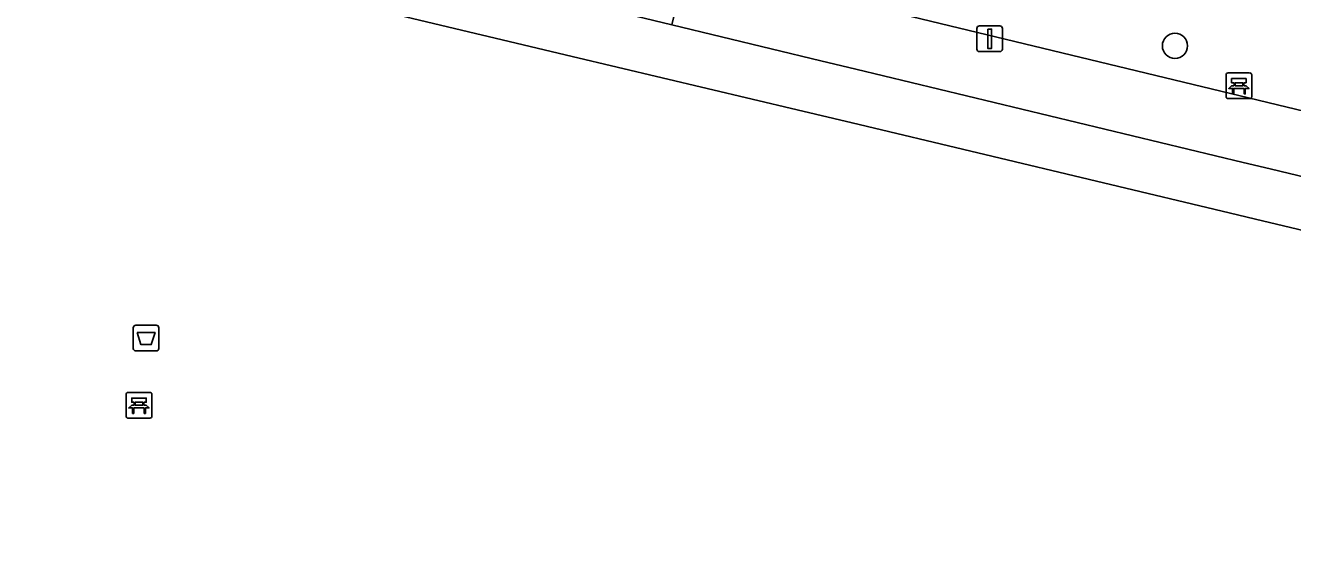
# Model space of a CAD drawing. Extents: x 162803 to 163818, y 381639 to 382475.
# Drawn here: x 163312.66 to 163361.88, y 382135.2 to 382155.06 of the extents above; entities that cross this region are included whole.
import ezdxf

# ---------------------------------------------------------------- set-up
doc = ezdxf.new("R2010")
doc.units = 0
for name, color, linetype in [('IMGEO_Afvalbak', 7, 'Continuous'), ('IMGEO_Bank', 7, 'Continuous'), ('IMGEO_Boom', 7, 'Continuous'), ('IMGEO_Groenvoorziening', 7, 'Continuous'), ('IMGEO_Lichtmast', 7, 'Continuous'), ('IMGEO_Voetpad_open', 7, 'Continuous')]:
    doc.layers.add(name, color=color, linetype=linetype)

msp = doc.modelspace()

# ---------------------------------------------------------------- linework, layer by layer
at = {"layer": 'IMGEO_Afvalbak'}
for p, q in [((163316.851, 382142.516), (163316.851, 382143.316)), ((163316.851, 382143.316), (163316.851, 382142.516)), ((163316.951, 382143.416), (163317.741, 382143.416)), ((163317.741, 382143.416), (163316.951, 382143.416)), ((163317.841, 382143.316), (163317.841, 382142.516)), ((163317.841, 382142.516), (163317.841, 382143.316)), ((163317.741, 382142.416), (163316.951, 382142.416)), ((163316.951, 382142.416), (163317.741, 382142.416))]:
    msp.add_line(p, q, dxfattribs=at)
msp.add_lwpolyline([(163316.994, 382143.13), (163317.698, 382143.13), (163317.549, 382142.66), (163317.143, 382142.66), (163316.994, 382143.13)], dxfattribs=at)
for centre, start, end in [((163316.951, 382143.316), 90, 180), ((163316.951, 382143.316), 90, 180), ((163317.741, 382143.316), 0, 90), ((163317.741, 382143.316), 360, 90), ((163316.951, 382142.516), 180, 270), ((163316.951, 382142.516), 180, 270), ((163317.741, 382142.516), 270, 0), ((163317.741, 382142.516), 270, 0)]:
    msp.add_arc(centre, 0.1, start, end, dxfattribs=at)
at = {"layer": 'IMGEO_Bank'}
for p, q in [((163359.293, 382152.286), (163359.293, 382153.127)), ((163359.293, 382153.127), (163359.293, 382152.286)), ((163359.368, 382153.211), (163360.209, 382153.211)), ((163360.209, 382153.211), (163359.368, 382153.211)), ((163360.293, 382153.136), (163360.293, 382152.295)), ((163360.293, 382152.295), (163360.293, 382153.136)), ((163359.99, 382152.609), (163359.597, 382152.609)), ((163359.602, 382152.717), (163359.602, 382152.823)), ((163359.646, 382152.823), (163359.646, 382152.717)), ((163359.934, 382152.829), (163359.652, 382152.829)), ((163359.652, 382152.711), (163359.934, 382152.711)), ((163359.94, 382152.717), (163359.94, 382152.823)), ((163359.984, 382152.823), (163359.984, 382152.717)), ((163360.218, 382152.211), (163359.377, 382152.211)), ((163359.377, 382152.211), (163360.218, 382152.211)), ((163316.571, 382139.88), (163316.571, 382140.721)), ((163316.571, 382140.721), (163316.571, 382139.88)), ((163316.646, 382140.805), (163317.487, 382140.805)), ((163317.487, 382140.805), (163316.646, 382140.805)), ((163317.571, 382140.73), (163317.571, 382139.889)), ((163317.571, 382139.889), (163317.571, 382140.73)), ((163317.268, 382140.203), (163316.875, 382140.203)), ((163316.88, 382140.311), (163316.88, 382140.417)), ((163316.924, 382140.417), (163316.924, 382140.311)), ((163317.212, 382140.423), (163316.93, 382140.423)), ((163316.93, 382140.305), (163317.212, 382140.305)), ((163317.218, 382140.311), (163317.218, 382140.417)), ((163317.262, 382140.417), (163317.262, 382140.311)), ((163317.496, 382139.805), (163316.655, 382139.805)), ((163316.655, 382139.805), (163317.496, 382139.805))]:
    msp.add_line(p, q, dxfattribs=at)
for points in [[(163359.596, 382152.829), (163359.51, 382152.829), (163359.51, 382152.99), (163360.073, 382152.99), (163360.073, 382152.829), (163359.99, 382152.829)], [(163359.54, 382152.609), (163359.398, 382152.609), (163359.51, 382152.711), (163359.596, 382152.711)], [(163359.59, 382152.602), (163359.59, 382152.395), (163359.547, 382152.395), (163359.547, 382152.602)], [(163359.99, 382152.711), (163360.073, 382152.711), (163360.185, 382152.609), (163360.046, 382152.609)], [(163360.04, 382152.602), (163360.04, 382152.395), (163359.996, 382152.395), (163359.996, 382152.602)], [(163316.818, 382140.203), (163316.676, 382140.203), (163316.788, 382140.305), (163316.874, 382140.305)], [(163316.874, 382140.423), (163316.788, 382140.423), (163316.788, 382140.584), (163317.351, 382140.584), (163317.351, 382140.423), (163317.268, 382140.423)], [(163316.868, 382140.196), (163316.868, 382139.989), (163316.825, 382139.989), (163316.825, 382140.196)], [(163317.268, 382140.305), (163317.351, 382140.305), (163317.463, 382140.203), (163317.324, 382140.203)], [(163317.318, 382140.196), (163317.318, 382139.989), (163317.274, 382139.989), (163317.274, 382140.196)]]:
    msp.add_lwpolyline(points, dxfattribs=at)
for centre, radius, start, end in [((163359.371, 382153.133), 0.0779, 92.4484, 184.2845), ((163359.371, 382153.133), 0.0779, 92.4484, 184.2845), ((163360.215, 382153.133), 0.0779, 2.4484, 94.2845), ((163360.215, 382153.133), 0.0779, 2.4484, 94.2845), ((163359.54, 382152.602), 0.00671, 2.8957, 87.1043), ((163359.597, 382152.602), 0.00671, 92.8957, 177.1043), ((163359.595, 382152.822), 0.00671, 2.8957, 87.1043), ((163359.595, 382152.718), 0.00671, 272.8957, 357.1043), ((163359.652, 382152.822), 0.00671, 92.8957, 177.1043), ((163359.652, 382152.718), 0.00671, 182.8957, 267.1043), ((163359.934, 382152.822), 0.00671, 2.8957, 87.1043), ((163359.934, 382152.718), 0.00671, 272.8957, 357.1043), ((163359.991, 382152.822), 0.00671, 92.8957, 177.1043), ((163359.991, 382152.718), 0.00671, 182.8957, 267.1043), ((163359.989, 382152.602), 0.00671, 2.8957, 87.1043), ((163360.046, 382152.602), 0.00671, 92.8957, 177.1043), ((163359.371, 382152.289), 0.0779, 182.4484, 274.2845), ((163359.371, 382152.289), 0.0779, 182.4484, 274.2845), ((163360.215, 382152.289), 0.0779, 272.4484, 4.2845), ((163360.215, 382152.289), 0.0779, 272.4484, 4.2845), ((163316.649, 382140.727), 0.0779, 92.4484, 184.2845), ((163316.649, 382140.727), 0.0779, 92.4484, 184.2845), ((163317.493, 382140.727), 0.0779, 2.4484, 94.2845), ((163317.493, 382140.727), 0.0779, 2.4484, 94.2845), ((163316.818, 382140.196), 0.00671, 2.8957, 87.1043), ((163316.875, 382140.196), 0.00671, 92.8957, 177.1043), ((163316.873, 382140.416), 0.00671, 2.8957, 87.1043), ((163316.873, 382140.312), 0.00671, 272.8957, 357.1043), ((163316.93, 382140.416), 0.00671, 92.8957, 177.1043), ((163316.93, 382140.312), 0.00671, 182.8957, 267.1043), ((163317.212, 382140.416), 0.00671, 2.8957, 87.1043), ((163317.212, 382140.312), 0.00671, 272.8957, 357.1043), ((163317.269, 382140.416), 0.00671, 92.8957, 177.1043), ((163317.269, 382140.312), 0.00671, 182.8957, 267.1043), ((163317.267, 382140.196), 0.00671, 2.8957, 87.1043), ((163317.324, 382140.196), 0.00671, 92.8957, 177.1043), ((163316.649, 382139.883), 0.0779, 182.4484, 274.2845), ((163316.649, 382139.883), 0.0779, 182.4484, 274.2845), ((163317.493, 382139.883), 0.0779, 272.4484, 4.2845), ((163317.493, 382139.883), 0.0779, 272.4484, 4.2845)]:
    msp.add_arc(centre, radius, start, end, dxfattribs=at)
at = {"layer": 'IMGEO_Boom'}
msp.add_circle((163357.308, 382154.261), 0.489, dxfattribs=at)
at = {"layer": 'IMGEO_Groenvoorziening'}
for points in [[(163362.364, 382151.707), (163363.339, 382155.573), (163356.026, 382157.354), (163323.14, 382165.323), (163320.628, 382165.9), (163315.3, 382167.211), (163314.355, 382163.32), (163338.36, 382157.513)], [(163295.227, 382165.323), (163294.668, 382163.195), (163295.55, 382162.985), (163313.112, 382158.803), (163333.895, 382153.854), (163342.628, 382151.775), (163344.765, 382151.266), (163359.411, 382147.779), (163360.431, 382147.536), (163378.53, 382143.226), (163427.031, 382131.676), (163427.406, 382133.488), (163361, 382149.482), (163359.96, 382149.732), (163344.914, 382153.356), (163343.556, 382153.683), (163337.772, 382155.076), (163333.95, 382155.997)], [(163427.031, 382131.676), (163378.53, 382143.226), (163360.431, 382147.536), (163359.411, 382147.779), (163344.765, 382151.266), (163342.628, 382151.775), (163333.895, 382153.854), (163313.112, 382158.803), (163295.55, 382162.985), (163294.668, 382163.195), (163286.387, 382131.648), (163317.39, 382119.198), (163320.353, 382126.576), (163333.259, 382121.451), (163330.2, 382114.053), (163345.456, 382107.927), (163361.874, 382101.334), (163416.208, 382079.515), (163424.081, 382117.46)]]:
    msp.add_lwpolyline(points, close=True, dxfattribs=at)
at = {"layer": 'IMGEO_Lichtmast'}
for p, q in [((163349.714, 382155.039), (163350.504, 382155.039)), ((163350.504, 382155.039), (163349.714, 382155.039)), ((163349.614, 382154.139), (163349.614, 382154.939)), ((163349.614, 382154.939), (163349.614, 382154.139)), ((163350.604, 382154.939), (163350.604, 382154.139)), ((163350.604, 382154.139), (163350.604, 382154.939)), ((163350.504, 382154.039), (163349.714, 382154.039)), ((163349.714, 382154.039), (163350.504, 382154.039))]:
    msp.add_line(p, q, dxfattribs=at)
msp.add_lwpolyline([(163350.034, 382154.914), (163350.184, 382154.914), (163350.184, 382154.164), (163350.034, 382154.164), (163350.034, 382154.914)], dxfattribs=at)
for centre, start, end in [((163349.714, 382154.939), 90, 180), ((163349.714, 382154.939), 90, 180), ((163350.504, 382154.939), 0, 90), ((163350.504, 382154.939), 360, 90), ((163349.714, 382154.139), 180, 270), ((163349.714, 382154.139), 180, 270), ((163350.504, 382154.139), 270, 0), ((163350.504, 382154.139), 270, 0)]:
    msp.add_arc(centre, 0.1, start, end, dxfattribs=at)
at = {"layer": 'IMGEO_Voetpad_open'}
msp.add_lwpolyline([(163365.885, 382150.868), (163362.364, 382151.707), (163338.36, 382157.513), (163337.772, 382155.076), (163343.556, 382153.683), (163344.914, 382153.356), (163359.96, 382149.732), (163361, 382149.482), (163427.406, 382133.488), (163429.448, 382132.996), (163431.522, 382132.438), (163444.984, 382129.085), (163448.513, 382128.232), (163449.952, 382127.884), (163450.206, 382127.822), (163450.835, 382130.483), (163449.223, 382130.905), (163448.735, 382131.02), (163447.733, 382131.255), (163418.029, 382138.23), (163416.483, 382138.612), (163412.973, 382139.449)], close=True, dxfattribs=at)

doc.saveas('drawing.dxf')
